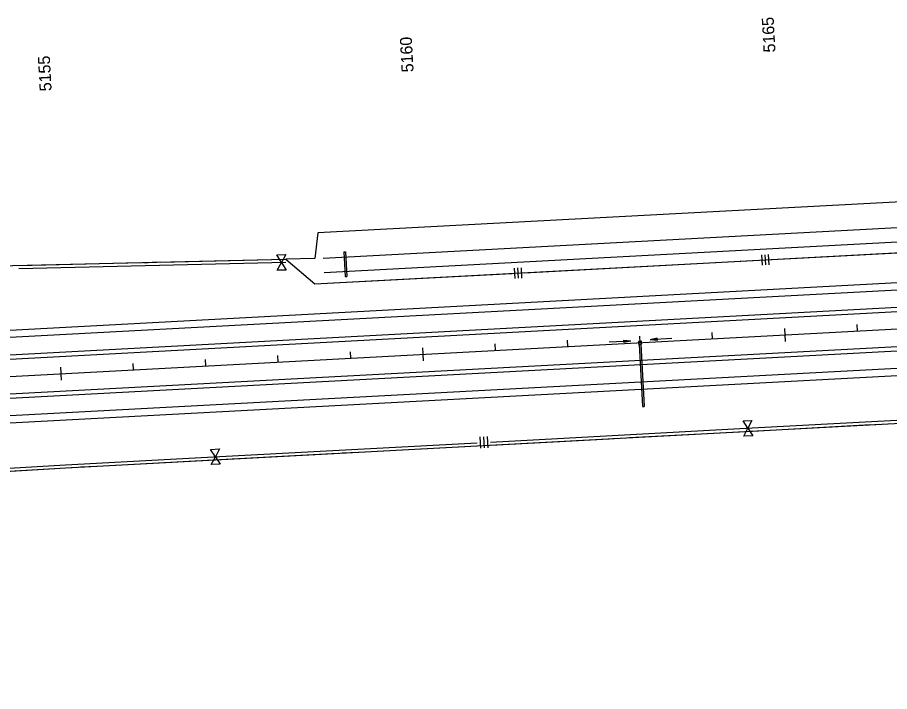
# Model space of a CAD drawing. Extents: x 192699 to 285914, y 194342 to 233219.
# Drawn here: x 260071 to 261274, y 224846 to 225776 of the extents above; entities that cross this region are included whole.
import ezdxf

# ---------------------------------------------------------------- set-up
doc = ezdxf.new("R2010")
doc.units = 0
for name, color, linetype in [('CENT LINE', 7, 'Continuous'), ('DRAINAGE', 7, 'Continuous'), ('DRAINAGE ARROWS', 7, 'Continuous'), ('R-W - CofA', 7, 'Continuous'), ('R_Water Annot', 7, 'Continuous'), ('ROAD', 7, 'Continuous'), ('SHOULDER', 7, 'Continuous'), ('STATIONING1', 7, 'Continuous')]:
    doc.layers.add(name, color=color, linetype=linetype)

msp = doc.modelspace()

# ---------------------------------------------------------------- linework, layer by layer
at = {"layer": 'CENT LINE'}
msp.add_line((253740.3, 224942.3), (269263.7, 225774), dxfattribs=at)
at = {"layer": 'DRAINAGE'}
for p, q in [((260521.7, 225452.8), (260523.5, 225418.9)), ((260523.7, 225453), (260525.5, 225419)), ((260929.1, 225325.5), (260933.7, 225239.6)), ((260931.1, 225325.6), (260935.7, 225239.7))]:
    msp.add_line(p, q, dxfattribs=at)
for points in [[(260521.7, 225452.8), (260523.7, 225453)], [(260523.5, 225418.9), (260525.5, 225419)], [(260933.7, 225239.6), (260935.7, 225239.7)]]:
    msp.add_lwpolyline(points, dxfattribs=at)
msp.add_lwpolyline([(260928.1, 225325.4), (260932.1, 225325.6), (260931.9, 225329.6), (260927.9, 225329.4)], close=True, dxfattribs=at)
at = {"layer": 'DRAINAGE ARROWS'}
for p, q in [((260907.6, 225331.1), (260917.6, 225330.2)), ((260907.7, 225328.1), (260907.6, 225331.1)), ((260907.6, 225330.9), (260916, 225330.1)), ((260907.6, 225330.6), (260914.2, 225330)), ((260907.6, 225330.4), (260912.6, 225329.9)), ((260907.6, 225330.1), (260910.9, 225329.8)), ((260907.6, 225329.9), (260909.2, 225329.7)), ((260907.6, 225329.4), (260909.2, 225329.7)), ((260907.7, 225328.1), (260917.6, 225330.2)), ((260907.7, 225328.4), (260916, 225330.1)), ((260907.7, 225328.6), (260914.2, 225330)), ((260907.7, 225328.9), (260912.6, 225329.9)), ((260907.7, 225329.2), (260910.9, 225329.8)), ((260953.8, 225333.6), (260943.9, 225331.6)), ((260954, 225330.6), (260943.9, 225331.6)), ((260953.8, 225333.4), (260945.6, 225331.7)), ((260954, 225330.9), (260945.6, 225331.7)), ((260953.8, 225333.1), (260947.3, 225331.8)), ((260953.9, 225331.1), (260947.3, 225331.8)), ((260953.8, 225332.9), (260948.9, 225331.9)), ((260953.9, 225331.4), (260948.9, 225331.9)), ((260953.9, 225332.6), (260950.6, 225332)), ((260953.9, 225331.7), (260950.6, 225332)), ((260953.9, 225332.4), (260952.3, 225332)), ((260953.9, 225331.9), (260952.3, 225332)), ((260954, 225330.6), (260953.8, 225333.6))]:
    msp.add_line(p, q, dxfattribs=at)
at = {"layer": 'R-W - CofA'}
for p, q in [((260481.6, 225408.6), (261723.2, 225475.2)), ((260429, 225449), (260441.5, 225449.3)), ((260435.5, 225438.4), (260429, 225449)), ((260441.5, 225449.3), (260435.5, 225438.4)), ((261097.6, 225448.7), (261098.4, 225434.6)), ((261102.3, 225449), (261103.1, 225434.8)), ((261107, 225449.2), (261107.8, 225435.1)), ((260429.5, 225427.5), (260435.5, 225438.4)), ((260435.5, 225438.4), (260442, 225427.8)), ((260441.6, 225442.8), (260481.6, 225408.6)), ((260442, 225427.8), (260429.5, 225427.5)), ((260756.6, 225430.5), (260757.3, 225416.3)), ((260761.3, 225430.7), (260762, 225416.6)), ((260766, 225431), (260766.8, 225416.8)), ((261072.3, 225219.7), (261084.5, 225220.3)), ((261078.9, 225209.4), (261072.3, 225219.7)), ((261084.5, 225220.3), (261078.9, 225209.4)), ((261073.4, 225198.6), (261078.9, 225209.4)), ((261078.9, 225209.4), (261085.6, 225199.2)), ((260709.1, 225197.4), (260709.9, 225181.9)), ((260714.2, 225197.7), (260715.1, 225182.2)), ((260719.4, 225198), (260720.2, 225182.5)), ((261085.6, 225199.2), (261073.4, 225198.6)), ((260337.6, 225180.3), (260349.8, 225181)), ((260344.3, 225170.1), (260337.6, 225180.3)), ((260349.8, 225181), (260344.3, 225170.1)), ((260338.7, 225159.2), (260344.3, 225170.1)), ((260344.3, 225170.1), (260350.9, 225159.9)), ((260350.9, 225159.9), (260338.7, 225159.2))]:
    msp.add_line(p, q, dxfattribs=at)
for points in [[(261545.2, 225682.8), (261403.4, 225528.1), (260485.8, 225479), (260481.6, 225443.7), (260441.6, 225442.8)], [(261111.2, 225442.4), (261435.3, 225459.7)], [(257163, 225421.8), (257475.1, 225312.7), (257821.7, 225331.2), (257822.1, 225407.4), (259172.8, 225413.6), (260441.6, 225442.8)], [(260073.3, 225434.3), (260239.9, 225438.1)], [(260073.4, 225430.1), (260441.7, 225438.6)], [(260245.2, 225438.3), (260251.7, 225438.4)], [(260257, 225438.5), (260263.4, 225438.7)], [(260268.8, 225438.8), (260441.6, 225442.8)], [(260441.6, 225442.8), (260481.6, 225408.6), (260753.2, 225423.2)], [(260770.2, 225424.1), (261094.2, 225441.5)], [(261111.2, 225442.4), (261111.2, 225442.4)], [(260770.1, 225424.1), (260770.2, 225424.1)], [(257042.9, 224846), (257244.4, 224959.8), (257943.4, 224997.3), (258640.7, 225064.7), (260138.1, 225154.9), (261684.6, 225237.8)], [(261085, 225209.8), (261440, 225228.8)], [(261253.8, 225214.7), (261260.1, 225215)], [(261265.4, 225215.3), (261271.7, 225215.6)], [(260723.9, 225190.4), (261085, 225209.8)], [(260915.8, 225196.6), (261085.3, 225205.6)], [(261085.3, 225205.6), (261248.6, 225214.4)], [(260724.2, 225186.3), (260887.5, 225195)], [(260892.7, 225195.3), (260899, 225195.7)], [(260904.3, 225195.9), (260910.6, 225196.3)], [(260350.4, 225170.4), (260705.3, 225189.4)], [(260542.2, 225176.5), (260705.6, 225185.3)], [(259989.3, 225150.1), (260137.8, 225159), (260350.4, 225170.4)], [(260350.6, 225166.3), (260513.9, 225175)], [(260519.1, 225175.3), (260525.4, 225175.6)], [(260530.7, 225175.9), (260537, 225176.3)], [(259989.5, 225145.9), (260138.1, 225154.9), (260152.8, 225155.7)], [(260158.1, 225156), (260164.4, 225156.3)], [(260169.6, 225156.6), (260175.9, 225156.9)], [(260181.2, 225157.2), (260350.6, 225166.3)]]:
    msp.add_lwpolyline(points, dxfattribs=at)
at = {"layer": 'R_Water Annot'}
for p, q in [((260887.7, 225328.6), (260917.6, 225330.2)), ((260907.6, 225331.1), (260917.6, 225330.2)), ((260907.7, 225328.1), (260907.6, 225331.1)), ((260907.6, 225330.9), (260916, 225330.1)), ((260907.6, 225330.6), (260914.2, 225330)), ((260907.6, 225330.4), (260912.6, 225329.9)), ((260907.6, 225330.1), (260910.9, 225329.8)), ((260907.6, 225329.9), (260909.2, 225329.7)), ((260907.6, 225329.4), (260909.2, 225329.7)), ((260907.7, 225328.1), (260917.6, 225330.2)), ((260907.7, 225328.4), (260916, 225330.1)), ((260907.7, 225328.6), (260914.2, 225330)), ((260907.7, 225328.9), (260912.6, 225329.9)), ((260907.7, 225329.2), (260910.9, 225329.8)), ((260953.8, 225333.6), (260943.9, 225331.6)), ((260973.9, 225333.3), (260943.9, 225331.6)), ((260954, 225330.6), (260943.9, 225331.6)), ((260953.8, 225333.4), (260945.6, 225331.7)), ((260954, 225330.9), (260945.6, 225331.7)), ((260953.8, 225333.1), (260947.3, 225331.8)), ((260953.9, 225331.1), (260947.3, 225331.8)), ((260953.8, 225332.9), (260948.9, 225331.9)), ((260953.9, 225331.4), (260948.9, 225331.9)), ((260953.9, 225332.6), (260950.6, 225332)), ((260953.9, 225331.7), (260950.6, 225332)), ((260953.9, 225332.4), (260952.3, 225332)), ((260953.9, 225331.9), (260952.3, 225332)), ((260954, 225330.6), (260953.8, 225333.6))]:
    msp.add_line(p, q, dxfattribs=at)
at = {"layer": 'ROAD'}
for p, q in [((257860.4, 225217.1), (265550.1, 225629.1)), ((255085.2, 225044.4), (265536.9, 225604.4)), ((255121.9, 224986.3), (265503.9, 225542.5)), ((258372, 225136.4), (265490.7, 225517.8)), ((260493.1, 225444.3), (261405.3, 225493.2)), ((260494.2, 225424.3), (261406.4, 225473.2))]:
    msp.add_line(p, q, dxfattribs=at)
at = {"layer": 'SHOULDER'}
for p, q in [((257898.9, 225229.2), (265519.2, 225637.5)), ((257901, 225189.3), (264833.1, 225560.7)), ((257895.6, 225140.9), (265424.9, 225544.3)), ((258272.7, 225121.1), (265448.7, 225505.5))]:
    msp.add_line(p, q, dxfattribs=at)
at = {"layer": 'STATIONING1'}
for points in [[(261129.2, 225347.2), (261130.2, 225329.2)], [(261229.1, 225352.5), (261229.5, 225343.6)], [(260929.5, 225336.5), (260930, 225327.5)], [(261029.3, 225341.8), (261029.8, 225332.9)], [(260729.8, 225325.8), (260730.3, 225316.8)], [(260829.6, 225331.1), (260830.1, 225322.2)], [(260530.1, 225315.1), (260530.5, 225306.1)], [(260629.9, 225320.4), (260630.9, 225302.5)], [(260230.5, 225299), (260231, 225290.1)], [(260330.3, 225304.4), (260330.8, 225295.4)], [(260430.2, 225309.7), (260430.7, 225300.8)], [(260130.6, 225293.7), (260131.6, 225275.7)]]:
    msp.add_lwpolyline(points, dxfattribs=at)

# ---------------------------------------------------------------- texts
for s, p in [('5165', (261117, 225728.5)), ('5160', (260617.8, 225701.1)), ('5155', (260118.5, 225675))]:
    msp.add_text(s, height=16.5, rotation=93.0667, dxfattribs=at).set_placement(p)

doc.saveas('drawing.dxf')
